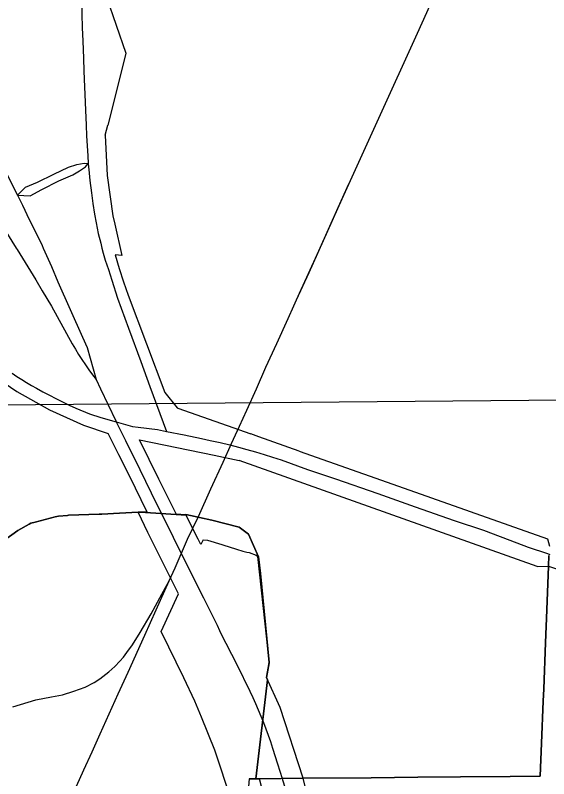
# Model space of a CAD drawing. Extents: x -2233 to 187241, y 4582 to 150524.
# Drawn here: x 100056 to 101330, y 59064 to 60888 of the extents above; entities that cross this region are included whole.
import ezdxf

# ---------------------------------------------------------------- set-up
doc = ezdxf.new("R2010")
doc.units = 0
for name, color, linetype in [('DV_X_Corp_Line', 7, 'Continuous'), ('GE_X_CL_2000', 7, 'Continuous'), ('RD_X_RR_1', 7, 'Continuous'), ('RW_X_Fee_RW', 7, 'Continuous'), ('TI_BORDER', 7, 'Continuous')]:
    doc.layers.add(name, color=color, linetype=linetype)

msp = doc.modelspace()

# ---------------------------------------------------------------- linework, layer by layer
at = {"layer": 'DV_X_Corp_Line'}
for p, q in [((100256.4, 59695.7), (100183, 59693.3)), ((100256.4, 59695.7), (100183, 59693.3)), ((100183, 59693.3), (100256.4, 59695.7)), ((100183, 59693.3), (100256.4, 59695.7)), ((100262.4, 59695.9), (100256.4, 59695.7)), ((100262.4, 59695.9), (100256.4, 59695.7)), ((100256.4, 59695.7), (100262.4, 59695.9)), ((100256.4, 59695.7), (100262.4, 59695.9)), ((100305.1, 59698.1), (100262.4, 59695.9)), ((100305.1, 59698.1), (100262.4, 59695.9)), ((100262.4, 59695.9), (100305.1, 59698.1)), ((100262.4, 59695.9), (100305.1, 59698.1)), ((100349.1, 59700.3), (100305.1, 59698.1)), ((100349.1, 59700.3), (100305.1, 59698.1)), ((100305.1, 59698.1), (100349.1, 59700.3)), ((100305.1, 59698.1), (100349.1, 59700.3)), ((100354.8, 59700.4), (100349.1, 59700.3)), ((100354.8, 59700.4), (100349.1, 59700.3)), ((100349.1, 59700.3), (100354.8, 59700.4)), ((100349.1, 59700.3), (100354.8, 59700.4)), ((100464.1, 59693.3), (100354.8, 59700.4)), ((100464.1, 59693.3), (100354.8, 59700.4)), ((100354.8, 59700.4), (100464.1, 59693.3)), ((100354.8, 59700.4), (100464.1, 59693.3)), ((100474.5, 59692.6), (100463.3, 59695)), ((100463.3, 59695), (100464.1, 59693.3)), ((100474.5, 59692.6), (100463.3, 59695)), ((100463.3, 59695), (100464.1, 59693.3)), ((100464.1, 59693.3), (100463.3, 59695)), ((100463.3, 59695), (100474.5, 59692.6)), ((100464.1, 59693.3), (100463.3, 59695)), ((100463.3, 59695), (100474.5, 59692.6)), ((100103.7, 59677), (100093.3, 59674.2)), ((100103.7, 59677), (100093.3, 59674.2)), ((100093.3, 59674.2), (100103.7, 59677)), ((100093.3, 59674.2), (100103.7, 59677)), ((100151, 59689.9), (100103.7, 59677)), ((100151, 59689.9), (100103.7, 59677)), ((100103.7, 59677), (100151, 59689.9)), ((100103.7, 59677), (100151, 59689.9)), ((100159.4, 59690.8), (100151, 59689.9)), ((100159.4, 59690.8), (100151, 59689.9)), ((100151, 59689.9), (100159.4, 59690.8)), ((100151, 59689.9), (100159.4, 59690.8)), ((100180.8, 59693.1), (100159.4, 59690.8)), ((100180.8, 59693.1), (100159.4, 59690.8)), ((100159.4, 59690.8), (100180.8, 59693.1)), ((100159.4, 59690.8), (100180.8, 59693.1)), ((100183, 59693.3), (100180.8, 59693.1)), ((100183, 59693.3), (100180.8, 59693.1)), ((100180.8, 59693.1), (100183, 59693.3)), ((100180.8, 59693.1), (100183, 59693.3)), ((100478.6, 59691.7), (100474.5, 59692.6)), ((100478.6, 59691.7), (100474.5, 59692.6)), ((100474.5, 59692.6), (100478.6, 59691.7)), ((100474.5, 59692.6), (100478.6, 59691.7)), ((100495.9, 59688), (100478.6, 59691.7)), ((100495.9, 59688), (100478.6, 59691.7)), ((100478.6, 59691.7), (100495.9, 59688)), ((100478.6, 59691.7), (100495.9, 59688)), ((100525.6, 59681.7), (100495.9, 59688)), ((100525.6, 59681.7), (100495.9, 59688)), ((100495.9, 59688), (100525.6, 59681.7)), ((100495.9, 59688), (100525.6, 59681.7)), ((100590.8, 59665.1), (100525.6, 59681.7)), ((100590.8, 59665.1), (100525.6, 59681.7)), ((100525.6, 59681.7), (100590.8, 59665.1)), ((100525.6, 59681.7), (100590.8, 59665.1)), ((100088.8, 59671.8), (100061.8, 59657.2)), ((100088.8, 59671.8), (100061.8, 59657.2)), ((100061.8, 59657.2), (100088.8, 59671.8)), ((100061.8, 59657.2), (100088.8, 59671.8)), ((100093.3, 59674.2), (100088.8, 59671.8)), ((100093.3, 59674.2), (100088.8, 59671.8)), ((100088.8, 59671.8), (100093.3, 59674.2)), ((100088.8, 59671.8), (100093.3, 59674.2)), ((100612.6, 59647.9), (100590.8, 59665.1)), ((100612.6, 59647.9), (100590.8, 59665.1)), ((100590.8, 59665.1), (100612.6, 59647.9)), ((100590.8, 59665.1), (100612.6, 59647.9)), ((100061.8, 59657.2), (100027.4, 59632.1)), ((100061.8, 59657.2), (100027.4, 59632.1)), ((100027.4, 59632.1), (100061.8, 59657.2)), ((100027.4, 59632.1), (100061.8, 59657.2)), ((100636.7, 59594), (100612.6, 59647.9)), ((100636.7, 59594), (100612.6, 59647.9)), ((100612.6, 59647.9), (100636.7, 59594)), ((100612.6, 59647.9), (100636.7, 59594)), ((100656.7, 59397.1), (100635.3, 59594.9)), ((100635.3, 59594.9), (100636.7, 59594)), ((100656.7, 59397.1), (100635.3, 59594.9)), ((100635.3, 59594.9), (100636.7, 59594)), ((100636.7, 59594), (100635.3, 59594.9)), ((100635.3, 59594.9), (100656.7, 59397.1)), ((100636.7, 59594), (100635.3, 59594.9)), ((100635.3, 59594.9), (100656.7, 59397.1)), ((101330, 59597.1), (101329.6, 59571.9)), ((101330, 59597.1), (101329.6, 59571.9)), ((101329.6, 59571.9), (101330, 59597.1)), ((101329.6, 59571.9), (101330, 59597.1)), ((101329.6, 59571.9), (101325.4, 59466.9)), ((101329.6, 59571.9), (101325.4, 59466.9)), ((101325.4, 59466.9), (101329.6, 59571.9)), ((101325.4, 59466.9), (101329.6, 59571.9)), ((101325.4, 59466.9), (101322.3, 59388.5)), ((101325.4, 59466.9), (101322.3, 59388.5)), ((101322.3, 59388.5), (101325.4, 59466.9)), ((101322.3, 59388.5), (101325.4, 59466.9)), ((100662, 59341.1), (100656.7, 59397.1)), ((100662, 59341.1), (100656.7, 59397.1)), ((100656.7, 59397.1), (100662, 59341.1)), ((100656.7, 59397.1), (100662, 59341.1)), ((101322.3, 59388.5), (101317.9, 59278.6)), ((101322.3, 59388.5), (101317.9, 59278.6)), ((101317.9, 59278.6), (101322.3, 59388.5)), ((101317.9, 59278.6), (101322.3, 59388.5)), ((100656, 59305.8), (100662, 59341.1)), ((100656, 59305.8), (100662, 59341.1)), ((100662, 59341.1), (100656, 59305.8)), ((100662, 59341.1), (100656, 59305.8)), ((100630.1, 59063.7), (100658.5, 59300.4)), ((100630.1, 59063.7), (100658.5, 59300.4)), ((100658.5, 59300.4), (100630.1, 59063.7)), ((100658.5, 59300.4), (100630.1, 59063.7)), ((100658.5, 59300.4), (100656, 59305.8)), ((100658.5, 59300.4), (100656, 59305.8)), ((100656, 59305.8), (100658.5, 59300.4)), ((100656, 59305.8), (100658.5, 59300.4)), ((101317.9, 59278.6), (101316.7, 59248.9)), ((101317.9, 59278.6), (101316.7, 59248.9)), ((101316.7, 59248.9), (101317.9, 59278.6)), ((101316.7, 59248.9), (101317.9, 59278.6)), ((101316.7, 59248.9), (101312.7, 59149)), ((101316.7, 59248.9), (101312.7, 59149)), ((101312.7, 59149), (101316.7, 59248.9)), ((101312.7, 59149), (101316.7, 59248.9)), ((101312.7, 59149), (101309.6, 59069.7)), ((101312.7, 59149), (101309.6, 59069.7)), ((101309.6, 59069.7), (101312.7, 59149)), ((101309.6, 59069.7), (101312.7, 59149)), ((100630.1, 59063.7), (100614.5, 59063.6)), ((100630.1, 59063.7), (100614.5, 59063.6)), ((100614.5, 59063.6), (100630.1, 59063.7)), ((100614.5, 59063.6), (100630.1, 59063.7)), ((100639, 59063.8), (100630.1, 59063.7)), ((100639, 59063.8), (100630.1, 59063.7)), ((100630.1, 59063.7), (100639, 59063.8)), ((100630.1, 59063.7), (100639, 59063.8)), ((100743.1, 59064.7), (100639, 59063.8)), ((100743.1, 59064.7), (100639, 59063.8)), ((100639, 59063.8), (100743.1, 59064.7)), ((100639, 59063.8), (100743.1, 59064.7)), ((100905.6, 59066.2), (100743.1, 59064.7)), ((100905.6, 59066.2), (100743.1, 59064.7)), ((100743.1, 59064.7), (100905.6, 59066.2)), ((100743.1, 59064.7), (100905.6, 59066.2)), ((101017.5, 59067.1), (100905.6, 59066.2)), ((101017.5, 59067.1), (100905.6, 59066.2)), ((100905.6, 59066.2), (101017.5, 59067.1)), ((100905.6, 59066.2), (101017.5, 59067.1)), ((101119.1, 59068), (101017.5, 59067.1)), ((101119.1, 59068), (101017.5, 59067.1)), ((101017.5, 59067.1), (101119.1, 59068)), ((101017.5, 59067.1), (101119.1, 59068)), ((101237.7, 59069.1), (101119.1, 59068)), ((101237.7, 59069.1), (101119.1, 59068)), ((101119.1, 59068), (101237.7, 59069.1)), ((101119.1, 59068), (101237.7, 59069.1)), ((101309.6, 59069.7), (101237.7, 59069.1)), ((101309.6, 59069.7), (101237.7, 59069.1)), ((101237.7, 59069.1), (101309.6, 59069.7)), ((101237.7, 59069.1), (101309.6, 59069.7))]:
    msp.add_line(p, q, dxfattribs=at)
at = {"layer": 'GE_X_CL_2000'}
for points in [[(99525.8, 61870.1), (99552.8, 61807.6), (99565.3, 61770.7), (99594.9, 61669), (99620.2, 61574.3), (99642.8, 61487), (99668.8, 61396.1), (99693.2, 61316.8), (99722.1, 61229.6), (99751.2, 61148.1), (99779.2, 61074.1), (99807.8, 61000.7), (99847.7, 60904.8), (99880.4, 60830.3), (99910.7, 60764.1), (99940.3, 60703.2), (99971.6, 60638.8), (99986.6, 60608.3), (99998.7, 60583.9), (100010.1, 60559.9), (100027.9, 60524.8), (100037, 60505.3), (100061.3, 60458)], [(100240.4, 61143.1), (100236, 61118.9), (100231.5, 61093.1), (100221.3, 61038), (100219.6, 61023.4), (100217.8, 61007.3), (100216, 60987.2), (100214.9, 60969.9), (100214.6, 60950.8), (100214.4, 60927.7), (100214.9, 60890.5), (100215.5, 60858.8), (100217, 60826.4), (100218.7, 60785.5), (100219.7, 60754.9), (100223.9, 60661), (100225.1, 60625.8), (100226.2, 60599.8), (100229.3, 60552.5), (100229.9, 60534)], [(100061.3, 60458), (100080.6, 60477.6), (100108.9, 60489.4), (100148.3, 60508.2), (100183.1, 60524.7), (100203.1, 60531.8), (100220.1, 60534.7), (100229.9, 60534)], [(100061.3, 60458), (100091.8, 60456.4), (100118.9, 60471.7), (100160.1, 60492.3), (100193.1, 60506.5), (100209, 60516.5), (100223.7, 60525.9), (100229.9, 60534)], [(100229.9, 60534), (100230.7, 60524.8), (100231.2, 60519.4), (100233.9, 60493.1), (100237.9, 60463.9), (100241.4, 60438), (100245.2, 60412.4), (100249, 60392), (100254, 60366.7), (100259.9, 60343.1), (100262.7, 60331.5), (100265.6, 60319.9), (100270.9, 60302.8), (100278.3, 60280.8), (100286.2, 60254.8), (100299.7, 60211.8), (100325.9, 60140.3), (100355.6, 60061), (100377.5, 60001.3), (100416.9, 59893.7)], [(100061.3, 60458), (100072.8, 60434.3), (100089.2, 60400.2), (100105.5, 60367.1), (100119.8, 60337.6), (100122.6, 60331.5), (100142.6, 60287.7), (100157.4, 60251.4), (100216.4, 60118.9), (100227.7, 60094.3), (100235, 60068.7), (100242.1, 60043), (100248.9, 60017.3)], [(100036.9, 60364.7), (100057.8, 60331.5), (100060, 60328), (100105, 60255.9), (100120.4, 60229.9), (100142.3, 60192.8), (100191.8, 60102.9), (100199.3, 60090.2), (100207, 60077.7), (100215, 60065.4), (100223.2, 60053.1), (100231.5, 60041), (100240.1, 60029.1), (100248.9, 60017.3)], [(100048.1, 60032.8), (100059.6, 60025.2), (100071.2, 60017.7), (100082.9, 60010.5), (100094.7, 60003.4), (100106.6, 59996.6), (100122, 59988.2), (100137.5, 59979.9), (100153.1, 59971.9), (100168.7, 59964), (100184.5, 59956.4), (100200.4, 59948.9), (100233.5, 59935.4), (100260.2, 59926.9), (100296.9, 59916.3), (100336, 59905), (100349.5, 59903.7), (100395.6, 59897.9), (100416.9, 59893.7)], [(100248.9, 60017.3), (100259.1, 59995), (100295.7, 59918.7), (100296.9, 59916.3), (100318.8, 59871.7), (100353.2, 59802.5), (100394.1, 59719.3), (100404.9, 59697.7)], [(100416.9, 59893.7), (100459, 59885.4), (100500.6, 59876.5), (100521.6, 59872.2), (100544.9, 59867.1), (100568.1, 59861.9), (100588.7, 59856.3), (100609.2, 59850.5), (100629.6, 59844.6), (100650, 59838.5), (100670.3, 59832.2), (100690.6, 59825.8), (100754.1, 59802.8), (100820.3, 59780.1), (100921.6, 59745.4), (101010.7, 59713.7), (101103.9, 59681), (101174.2, 59657.5), (101253.3, 59627.2), (101281.1, 59617.3), (101326.7, 59601.9), (101332.8, 59599.7)], [(100404.9, 59697.7), (100433.3, 59640.8), (100468.2, 59570.4), (100505.2, 59496), (100537.7, 59430.5), (100543.8, 59417.6), (100546.2, 59412.6), (100584.8, 59336.7), (100616.4, 59272.7), (100623.2, 59258), (100629.9, 59243.2), (100636.3, 59228.3), (100642.5, 59213.3), (100648.5, 59198.3)], [(100648.5, 59198.3), (100654.2, 59183.1), (100659.7, 59167.9), (100665.1, 59152.5), (100670.1, 59137.1), (100682, 59099.2), (100693.1, 59064)], [(100693.1, 59064), (100693.9, 59061.3), (100705.7, 59023.4), (100712, 58998.2), (100718.1, 58972.9), (100724, 58947.5), (100729.6, 58922.1), (100735.1, 58896.7), (100739.3, 58875.3), (100743.2, 58853.8), (100747, 58832.4), (100750.5, 58810.8), (100758.7, 58756.8), (100760.2, 58745.9), (100761.4, 58734.9), (100762.5, 58723.9), (100763.2, 58712.9), (100764.2, 58694.2), (100764.9, 58675.4), (100765.6, 58649.4)]]:
    msp.add_lwpolyline(points, dxfattribs=at)
at = {"layer": 'RD_X_RR_1'}
for p, q in [((100438, 59567.8), (100466.9, 59636)), ((100423.5, 59536.6), (100438, 59567.8))]:
    msp.add_line(p, q, dxfattribs=at)
for points in [[(100727.7, 60208.1), (100757.8, 60273.2), (100836.5, 60449.1), (100924, 60642), (101016.3, 60845.6), (101116.2, 61066.7), (101226.7, 61308.5), (101253, 61366.6), (101298.5, 61471.6), (101313.8, 61517.3), (101326.9, 61554.6), (101338.9, 61601.3)], [(100552.2, 59819.9), (100572.1, 59864.5), (100591.1, 59906.4), (100608.7, 59944.6), (100631.7, 59995.4), (100654.3, 60047), (100680.9, 60104.1), (100707.6, 60163.3), (100734.5, 60224), (100756, 60271), (100780.7, 60325.3), (100803.5, 60376.6), (100826.8, 60428.4), (100852.6, 60485.3)], [(100466.9, 59636), (100493.2, 59690.2), (100523.1, 59756.2), (100552.2, 59819.9)], [(100050.4, 59235.8), (100104.7, 59252), (100142.7, 59259.1), (100168.5, 59264.5), (100196, 59272.6), (100222.9, 59282.4), (100244.4, 59293.3), (100258.1, 59302.3), (100279.4, 59319), (100293.5, 59331.6), (100305.8, 59344.4), (100314, 59353.9), (100322.6, 59365.4), (100335.7, 59384), (100353.8, 59413.2), (100380.3, 59457.9), (100405.9, 59504.4), (100423.5, 59536.6)], [(100183.8, 59006.8), (100202.2, 59045.9), (100219.7, 59085.3), (100239.1, 59127.6), (100258.4, 59171), (100301.4, 59266.2), (100325.1, 59318.5), (100365.3, 59406.7), (100392.4, 59466.9), (100423.5, 59536.6)]]:
    msp.add_lwpolyline(points, dxfattribs=at)
at = {"layer": 'RW_X_Fee_RW'}
for p, q in [((100270.3, 60601.7), (100277.2, 60625.4)), ((100310.7, 60314.2), (100294.8, 60315.5)), ((100325.8, 60219.4), (100412.9, 59986.3)), ((100412.9, 59986.3), (100442.4, 59950.1)), ((100442.4, 59950.1), (100444.4, 59949.3)), ((101302.5, 59571.1), (100590.8, 59824.5)), ((100371.2, 59700.6), (100349.1, 59700.3)), ((100440.2, 59696.4), (100463.3, 59695)), ((100504.3, 59634.9), (100498.9, 59623.1)), ((100631.2, 59597.6), (100636.7, 59594)), ((101302.5, 59571.1), (101329.6, 59571.9)), ((101329.6, 59571.9), (101875.4, 59387.7)), ((100662, 59341), (100656, 59305.8))]:
    msp.add_line(p, q, dxfattribs=at)
for points in [[(100247.7, 61007), (100255.3, 60984.8), (100273.6, 60931.9), (100319.9, 60797.9)], [(100319.9, 60797.9), (100301.4, 60723.3), (100277.2, 60625.4)], [(100270.3, 60601.7), (100275.3, 60504.8), (100288.8, 60408.7), (100293.4, 60389), (100310.7, 60314.2)], [(100294.8, 60315.5), (100304.2, 60283.2), (100314.5, 60251.1), (100325.8, 60219.4)], [(99973.2, 60049.6), (99985.8, 60039.5), (100059.5, 59989), (100137.5, 59945.3), (100219.1, 59908.9), (100278, 59888.8)], [(100444.4, 59949.3), (100561.8, 59907.8), (100618.5, 59887.5)], [(100371.2, 59700.6), (100328.3, 59787.2), (100303.2, 59838), (100278, 59888.8)], [(100733.7, 59846.7), (100637.3, 59881), (100618.5, 59887.5)], [(100440.2, 59696.4), (100398.9, 59779.9), (100376, 59826.3), (100352.6, 59873.5)], [(100352.6, 59873.5), (100530.7, 59836.8), (100590.8, 59824.5)], [(100733.7, 59846.7), (100957.8, 59767.3), (101326.8, 59636.8), (101331.5, 59619.2)], [(100445.4, 59505.9), (100415.6, 59565.9), (100372.8, 59652.3), (100349, 59700.4)], [(100498.9, 59623.1), (100492.3, 59636.4), (100469.1, 59683.2), (100463.3, 59695)], [(100504.3, 59634.9), (100515.1, 59633.5), (100548.8, 59623.7), (100551.4, 59622.9), (100584.1, 59612.3), (100599.3, 59607.4), (100608.9, 59605.3), (100614.4, 59604.2), (100631.2, 59597.6)], [(100636.7, 59594), (100641.7, 59554.1), (100662, 59341.1), (100662, 59341)], [(100485, 59249.1), (100458.7, 59305.1), (100404.2, 59415.7), (100445.4, 59505.9)], [(100743.1, 59064.7), (100688.4, 59234.2), (100656, 59305.8)], [(100532.7, 59132), (100500.8, 59210.5), (100485, 59249.1)], [(100639, 59063.8), (100614.5, 59063.6), (100599.5, 58889.7), (100571.9, 59011.7), (100532.7, 59132)], [(100718.4, 58435.6), (100718.8, 58594.6), (100705.7, 58753.1), (100679, 58909.9), (100639, 59063.8)], [(100818.2, 58431.1), (100819, 58591.3), (100806.7, 58751), (100781.3, 58909.2), (100743.1, 59064.7)]]:
    msp.add_lwpolyline(points, dxfattribs=at)
at = {"layer": 'TI_BORDER'}
msp.add_line((106691.2, 60014.8), (99991.5, 59956.3), dxfattribs=at)

doc.saveas('drawing.dxf')
